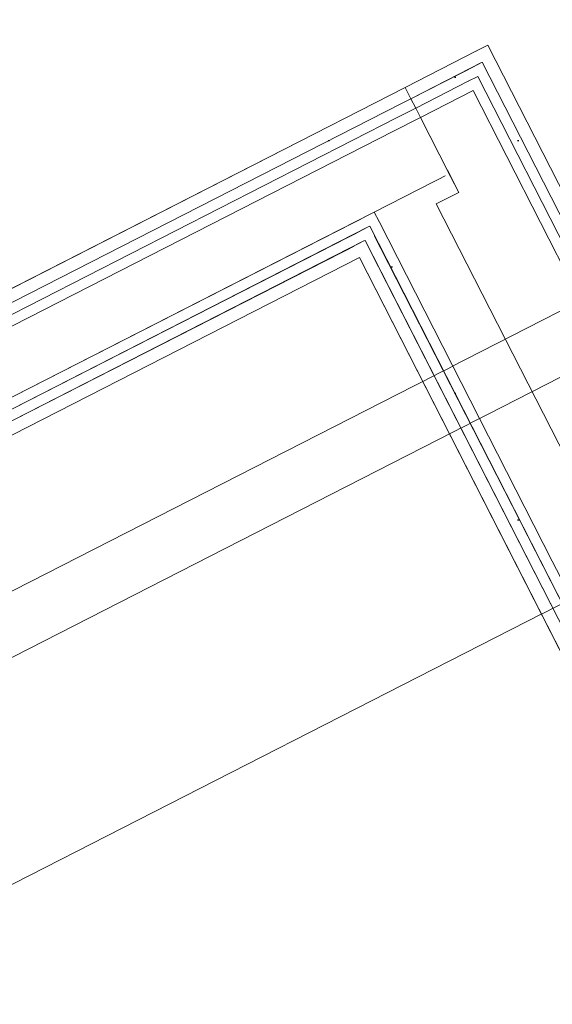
# Model space of a CAD drawing. Header units: metres. Extents: x 538891 to 1080079, y 6588829 to 13178720.
# Tile 701 of 1056: x 539914.058 to 539914.69, y 6589205.05 to 6589206.218. Entities that reach past the tile are written whole.
import ezdxf

# ---------------------------------------------------------------- set-up
doc = ezdxf.new("R2010")
doc.units = ezdxf.units.M
doc.header["$LTSCALE"] = 0.4
doc.header["$PDMODE"] = 1
doc.header["$PDSIZE"] = -2
for name, pattern in [('DASHED', [52.916667, 26.458333, -26.458333]), ('Hidden Line', [48.902778, 35.277778, -13.625]), ('Triple Dashed', [92.604163, 66.145831, -26.458332])]:
    doc.linetypes.add(name, pattern=pattern)
doc.layers.add('AR', color=7, linetype='Continuous')
pattern_1 = [(0, (0, 0), (0, 0.075), [1e-05, -0.07499])]

msp = doc.modelspace()

# ---------------------------------------------------------------- linework, layer by layer
at = {"layer": 'AR', "color": 9, "linetype": 'Continuous', "lineweight": 9, "true_color": 0xc9c5ab, "flags": 128}
for points in [[(539917.6844, 6589206.9468), (539914.9411, 6589205.5466), (539914.7184, 6589205.433), (539914.4616, 6589205.9362), (539912.8583, 6589205.1179), (539913.1152, 6589204.6147), (539912.7455, 6589204.426), (539912.4955, 6589204.9159), (539910.1797, 6589203.7339), (539910.4297, 6589203.244), (539909.2718, 6589202.653), (539903.6347, 6589213.6976), (539903.9019, 6589213.834), (539904.1519, 6589213.3441), (539907.1803, 6589214.8898), (539906.9302, 6589215.3797), (539909.6914, 6589216.7889), (539909.7005, 6589216.7711), (539912.0564, 6589217.9736)], [(539912.0564, 6589217.9736), (539909.313, 6589216.5734), (539909.4085, 6589216.3863), (539907.4178, 6589215.3703), (539912.6231, 6589205.1719), (539914.4267, 6589206.0924), (539914.6836, 6589205.5892), (539914.8706, 6589205.6847), (539914.932, 6589205.5644), (539917.6753, 6589206.9646)]]:
    msp.add_lwpolyline(points, dxfattribs=at)
at = {"layer": 'AR', "color": 7, "linetype": 'Continuous', "lineweight": 9, "flags": 128}
for points in [[(539917.6844, 6589206.9468), (539914.9411, 6589205.5466), (539914.7184, 6589205.433), (539914.4616, 6589205.9362), (539912.8583, 6589205.1179), (539913.1152, 6589204.6147), (539912.7455, 6589204.426), (539912.4955, 6589204.9159), (539910.1797, 6589203.7339), (539910.4297, 6589203.244), (539909.2718, 6589202.653), (539903.6347, 6589213.6976), (539903.9019, 6589213.834), (539904.1519, 6589213.3441), (539907.1803, 6589214.8898), (539906.9302, 6589215.3797), (539909.6914, 6589216.7889), (539909.7005, 6589216.7711), (539912.0564, 6589217.9736)], [(539912.0564, 6589217.9736), (539909.313, 6589216.5734), (539909.4085, 6589216.3863), (539907.4178, 6589215.3703), (539912.6231, 6589205.1719), (539914.4267, 6589206.0924), (539914.6836, 6589205.5892), (539914.8706, 6589205.6847), (539914.932, 6589205.5644), (539917.6753, 6589206.9646)]]:
    msp.add_lwpolyline(points, dxfattribs=at)

# ---------------------------------------------------------------- next in the draw order: wipeouts: each hides what was drawn before it
at = {"color": 255, "linetype": 'Continuous', "lineweight": 5}
for points in [[(539914.6072, 6589206.1677), (539914.6138, 6589206.1879), (539914.6004, 6589206.1811)], [(539914.5105, 6589206.1184), (539914.5226, 6589206.1245), (539914.5158, 6589206.1379)], [(539914.479, 6589205.99), (539914.4771, 6589205.9938), (539914.4756, 6589205.9883)], [(539914.4736, 6589205.9732), (539914.4722, 6589205.9758), (539914.4712, 6589205.972)], [(539914.4681, 6589205.9564), (539914.4674, 6589205.9578), (539914.4668, 6589205.9557)]]:
    msp.add_wipeout(points, dxfattribs=at).dxf.layer = 'AR'

# ---------------------------------------------------------------- next in the draw order: hatches: boundary and pattern name
at = {"layer": 'AR', "linetype": 'Continuous', "lineweight": 25, "true_color": 0x848484}
h = msp.add_hatch(dxfattribs=at)
h.set_pattern_fill('GYPSUM_0001', color=252, style=0, pattern_type=2)
h.set_pattern_definition(pattern_1)
h.paths.add_polyline_path([(539914.4736, 6589205.9732), (539914.4722, 6589205.9758), (539914.4712, 6589205.972)])
h = msp.add_hatch(dxfattribs=at)
h.set_pattern_fill('GYPSUM_0001', color=252, style=0, pattern_type=2)
h.set_pattern_definition(pattern_1)
h.paths.add_polyline_path([(539914.4681, 6589205.9564), (539914.4674, 6589205.9578), (539914.4668, 6589205.9557)])

# ---------------------------------------------------------------- next in the draw order: wipeouts: each hides what was drawn before it
at = {"color": 255, "linetype": 'Continuous', "lineweight": 5}
for points in [[(539914.5961, 6589206.1621), (539914.6018, 6589206.1509), (539914.6072, 6589206.1677)], [(539914.5283, 6589206.1134), (539914.5226, 6589206.1245), (539914.5105, 6589206.1184), (539914.5062, 6589206.1021)]]:
    msp.add_wipeout(points, dxfattribs=at).dxf.layer = 'AR'

# ---------------------------------------------------------------- next in the draw order: hatches: boundary and pattern name
at = {"layer": 'AR', "linetype": 'Continuous', "lineweight": 25, "true_color": 0x848484}
h = msp.add_hatch(dxfattribs=at)
h.set_pattern_fill('GYPSUM_0001', color=252, style=0, pattern_type=2)
h.set_pattern_definition(pattern_1)
h.paths.add_polyline_path([(539914.5961, 6589206.1621), (539914.6018, 6589206.1509), (539914.6072, 6589206.1677)])
h = msp.add_hatch(dxfattribs=at)
h.set_pattern_fill('GYPSUM_0001', color=252, style=0, pattern_type=2)
h.set_pattern_definition(pattern_1)
h.paths.add_polyline_path([(539914.5283, 6589206.1134), (539914.5226, 6589206.1245), (539914.5105, 6589206.1184), (539914.5062, 6589206.1021)])

# ---------------------------------------------------------------- next in the draw order: wipeouts: each hides what was drawn before it
at = {"color": 255, "linetype": 'Continuous', "lineweight": 5}
msp.add_wipeout([(539914.4616, 6589205.9362), (539914.4749, 6589205.943), (539914.4681, 6589205.9564), (539914.4668, 6589205.9557)], dxfattribs=at).dxf.layer = 'AR'

# ---------------------------------------------------------------- next in the draw order: wipeouts: each hides what was drawn before it
for points in [[(539914.5906, 6589206.1452), (539914.5963, 6589206.1341), (539914.6018, 6589206.1509)], [(539914.534, 6589206.1023), (539914.5283, 6589206.1134), (539914.5062, 6589206.1021), (539914.5018, 6589206.0859)], [(539914.4792, 6589205.9621), (539914.4736, 6589205.9732), (539914.4712, 6589205.972), (539914.4674, 6589205.9578), (539914.4681, 6589205.9564)], [(539914.4547, 6589205.9496), (539912.8515, 6589205.1313), (539912.8583, 6589205.1179), (539914.4616, 6589205.9362)]]:
    msp.add_wipeout(points, dxfattribs=at).dxf.layer = 'AR'

# ---------------------------------------------------------------- next in the draw order: hatches: boundary and pattern name
at = {"layer": 'AR', "linetype": 'Continuous', "lineweight": 25, "true_color": 0x848484}
h = msp.add_hatch(dxfattribs=at)
h.set_pattern_fill('GYPSUM_0001', color=252, style=0, pattern_type=2)
h.set_pattern_definition(pattern_1)
h.paths.add_polyline_path([(539914.5906, 6589206.1452), (539914.5963, 6589206.1341), (539914.6018, 6589206.1509)])
h = msp.add_hatch(dxfattribs=at)
h.set_pattern_fill('GYPSUM_0001', color=252, style=0, pattern_type=2)
h.set_pattern_definition(pattern_1)
h.paths.add_polyline_path([(539914.534, 6589206.1023), (539914.5283, 6589206.1134), (539914.5062, 6589206.1021), (539914.5018, 6589206.0859)])
h = msp.add_hatch(dxfattribs=at)
h.set_pattern_fill('GYPSUM_0001', color=252, style=0, pattern_type=2)
h.set_pattern_definition(pattern_1)
h.paths.add_polyline_path([(539914.4792, 6589205.9621), (539914.4736, 6589205.9732), (539914.4712, 6589205.972), (539914.4674, 6589205.9578), (539914.4681, 6589205.9564)])

# ---------------------------------------------------------------- next in the draw order: linework, layer by layer
at = {"layer": 'AR', "color": 7, "linetype": 'Continuous', "lineweight": 9}
msp.add_line((539914.5226, 6589206.1245), (539914.5283, 6589206.1134), dxfattribs=at)

# ---------------------------------------------------------------- next in the draw order: wipeouts: each hides what was drawn before it
at = {"color": 255, "linetype": 'Continuous', "lineweight": 5}
for points in [[(539914.4847, 6589205.9789), (539914.479, 6589205.99), (539914.4756, 6589205.9883), (539914.4722, 6589205.9758), (539914.4736, 6589205.9732)], [(539914.4616, 6589205.9362), (539914.4668, 6589205.9557), (539914.4547, 6589205.9496)]]:
    msp.add_wipeout(points, dxfattribs=at).dxf.layer = 'AR'

# ---------------------------------------------------------------- next in the draw order: hatches: boundary and pattern name
at = {"layer": 'AR', "linetype": 'Continuous', "lineweight": 25, "true_color": 0x848484}
h = msp.add_hatch(dxfattribs=at)
h.set_pattern_fill('GYPSUM_0001', color=252, style=0, pattern_type=2)
h.set_pattern_definition(pattern_1)
h.paths.add_polyline_path([(539914.4847, 6589205.9789), (539914.479, 6589205.99), (539914.4756, 6589205.9883), (539914.4722, 6589205.9758), (539914.4736, 6589205.9732)])

# ---------------------------------------------------------------- next in the draw order: wipeouts: each hides what was drawn before it
at = {"color": 255, "linetype": 'Continuous', "lineweight": 5}
for points in [[(539914.5681, 6589206.0355), (539914.534, 6589206.1023), (539914.5018, 6589206.0859), (539914.4771, 6589205.9938), (539914.479, 6589205.99)], [(539914.4624, 6589205.9675), (539912.8325, 6589205.1356), (539912.8381, 6589205.1244), (539914.4668, 6589205.9557), (539914.4674, 6589205.9578)]]:
    msp.add_wipeout(points, dxfattribs=at).dxf.layer = 'AR'

# ---------------------------------------------------------------- next in the draw order: hatches: boundary and pattern name
at = {"layer": 'AR', "linetype": 'Continuous', "lineweight": 25, "true_color": 0x848484}
h = msp.add_hatch(dxfattribs=at)
h.set_pattern_fill('GYPSUM_0001', color=252, style=0, pattern_type=2)
h.set_pattern_definition(pattern_1)
h.paths.add_polyline_path([(539914.4624, 6589205.9675), (539912.8325, 6589205.1356), (539912.8381, 6589205.1244), (539914.4668, 6589205.9557), (539914.4674, 6589205.9578)])

# ---------------------------------------------------------------- next in the draw order: linework, layer by layer
at = {"layer": 'AR', "color": 7, "linetype": 'Continuous', "lineweight": 9}
for p, q in [((539914.5283, 6589206.1134), (539914.534, 6589206.1023)), ((539914.534, 6589206.1023), (539914.5681, 6589206.0355))]:
    msp.add_line(p, q, dxfattribs=at)

# ---------------------------------------------------------------- next in the draw order: wipeouts: each hides what was drawn before it
at = {"color": 255, "linetype": 'Continuous', "lineweight": 5}
msp.add_wipeout([(539914.4674, 6589205.9578), (539914.4712, 6589205.972), (539914.4624, 6589205.9675)], dxfattribs=at).dxf.layer = 'AR'

# ---------------------------------------------------------------- next in the draw order: hatches: boundary and pattern name
at = {"layer": 'AR', "linetype": 'Continuous', "lineweight": 25, "true_color": 0x848484}
h = msp.add_hatch(dxfattribs=at)
h.set_pattern_fill('GYPSUM_0001', color=252, style=0, pattern_type=2)
h.set_pattern_definition(pattern_1)
h.paths.add_polyline_path([(539914.4674, 6589205.9578), (539914.4712, 6589205.972), (539914.4624, 6589205.9675)])

# ---------------------------------------------------------------- next in the draw order: wipeouts: each hides what was drawn before it
at = {"color": 255, "linetype": 'Continuous', "lineweight": 5}
msp.add_wipeout([(539914.4679, 6589205.9843), (539912.8156, 6589205.141), (539912.8213, 6589205.1299), (539914.4712, 6589205.972), (539914.4722, 6589205.9758)], dxfattribs=at).dxf.layer = 'AR'

# ---------------------------------------------------------------- next in the draw order: hatches: boundary and pattern name
at = {"layer": 'AR', "linetype": 'Continuous', "lineweight": 25, "true_color": 0x848484}
h = msp.add_hatch(dxfattribs=at)
h.set_pattern_fill('GYPSUM_0001', color=252, style=0, pattern_type=2)
h.set_pattern_definition(pattern_1)
h.paths.add_polyline_path([(539914.4679, 6589205.9843), (539912.8156, 6589205.141), (539912.8213, 6589205.1299), (539914.4712, 6589205.972), (539914.4722, 6589205.9758)])

# ---------------------------------------------------------------- next in the draw order: wipeouts: each hides what was drawn before it
at = {"color": 255, "linetype": 'Continuous', "lineweight": 5}
msp.add_wipeout([(539914.4722, 6589205.9758), (539914.4756, 6589205.9883), (539914.4679, 6589205.9843)], dxfattribs=at).dxf.layer = 'AR'

# ---------------------------------------------------------------- next in the draw order: hatches: boundary and pattern name
at = {"layer": 'AR', "linetype": 'Continuous', "lineweight": 25, "true_color": 0x848484}
h = msp.add_hatch(dxfattribs=at)
h.set_pattern_fill('GYPSUM_0001', color=252, style=0, pattern_type=2)
h.set_pattern_definition(pattern_1)
h.paths.add_polyline_path([(539914.4722, 6589205.9758), (539914.4756, 6589205.9883), (539914.4679, 6589205.9843)])

# ---------------------------------------------------------------- next in the draw order: wipeouts: each hides what was drawn before it
at = {"color": 255, "linetype": 'Continuous', "lineweight": 5}
msp.add_wipeout([(539914.5158, 6589206.1379), (539912.6231, 6589205.1719), (539912.6299, 6589205.1585), (539914.5105, 6589206.1184)], dxfattribs=at).dxf.layer = 'AR'

# ---------------------------------------------------------------- next in the draw order: linework, layer by layer
at = {"layer": 'AR', "color": 7, "linetype": 'Continuous', "lineweight": 9}
msp.add_line((539914.5158, 6589206.1379), (539914.5226, 6589206.1245), dxfattribs=at)

# ---------------------------------------------------------------- next in the draw order: wipeouts: each hides what was drawn before it
at = {"color": 255, "linetype": 'Continuous', "lineweight": 5}
msp.add_wipeout([(539914.5105, 6589206.1184), (539912.6299, 6589205.1585), (539912.6356, 6589205.1474), (539914.5062, 6589206.1021)], dxfattribs=at).dxf.layer = 'AR'

# ---------------------------------------------------------------- next in the draw order: hatches: boundary and pattern name
at = {"layer": 'AR', "linetype": 'Continuous', "lineweight": 25, "true_color": 0x848484}
h = msp.add_hatch(dxfattribs=at)
h.set_pattern_fill('GYPSUM_0001', color=252, style=0, pattern_type=2)
h.set_pattern_definition(pattern_1)
h.paths.add_polyline_path([(539914.5105, 6589206.1184), (539912.6299, 6589205.1585), (539912.6356, 6589205.1474), (539914.5062, 6589206.1021)])

# ---------------------------------------------------------------- next in the draw order: linework, layer by layer
at = {"layer": 'AR', "color": 7, "linetype": 'Continuous', "lineweight": 9}
msp.add_line((539914.5226, 6589206.1245), (539914.5105, 6589206.1184), dxfattribs=at)

# ---------------------------------------------------------------- next in the draw order: wipeouts: each hides what was drawn before it
at = {"color": 255, "linetype": 'Continuous', "lineweight": 5}
msp.add_wipeout([(539914.5062, 6589206.1021), (539912.6356, 6589205.1474), (539912.6413, 6589205.1362), (539914.5018, 6589206.0859)], dxfattribs=at).dxf.layer = 'AR'

# ---------------------------------------------------------------- next in the draw order: hatches: boundary and pattern name
at = {"layer": 'AR', "linetype": 'Continuous', "lineweight": 25, "true_color": 0x848484}
h = msp.add_hatch(dxfattribs=at)
h.set_pattern_fill('GYPSUM_0001', color=252, style=0, pattern_type=2)
h.set_pattern_definition(pattern_1)
h.paths.add_polyline_path([(539914.5062, 6589206.1021), (539912.6356, 6589205.1474), (539912.6413, 6589205.1362), (539914.5018, 6589206.0859)])

# ---------------------------------------------------------------- next in the draw order: linework, layer by layer
at = {"layer": 'AR', "color": 7, "linetype": 'Continuous', "lineweight": 9}
msp.add_line((539914.5283, 6589206.1134), (539914.5062, 6589206.1021), dxfattribs=at)

# ---------------------------------------------------------------- next in the draw order: wipeouts: each hides what was drawn before it
at = {"color": 255, "linetype": 'Continuous', "lineweight": 5}
msp.add_wipeout([(539912.6754, 6589205.0694), (539914.4756, 6589205.9883), (539914.5018, 6589206.0859), (539912.6413, 6589205.1362)], dxfattribs=at).dxf.layer = 'AR'

# ---------------------------------------------------------------- next in the draw order: linework, layer by layer
at = {"layer": 'AR', "color": 7, "linetype": 'Continuous', "lineweight": 9}
for p, q in [((539914.5158, 6589206.1379), (539912.6231, 6589205.1719)), ((539914.5105, 6589206.1184), (539912.6299, 6589205.1585)), ((539914.5105, 6589206.1184), (539912.6299, 6589205.1585)), ((539914.5062, 6589206.1021), (539912.6356, 6589205.1474)), ((539914.534, 6589206.1023), (539914.5018, 6589206.0859)), ((539914.5018, 6589206.0859), (539912.6413, 6589205.1362)), ((539914.5681, 6589206.0355), (539914.479, 6589205.99)), ((539914.479, 6589205.99), (539914.4756, 6589205.9883)), ((539914.4847, 6589205.9789), (539914.479, 6589205.99)), ((539912.8045, 6589205.1354), (539914.4756, 6589205.9883)), ((539912.8213, 6589205.1299), (539914.4712, 6589205.972)), ((539914.4736, 6589205.9732), (539914.4712, 6589205.972)), ((539912.8381, 6589205.1244), (539914.4668, 6589205.9557)), ((539912.8381, 6589205.1244), (539914.4668, 6589205.9557)), ((539914.4681, 6589205.9564), (539914.4668, 6589205.9557)), ((539914.4749, 6589205.943), (539914.4681, 6589205.9564)), ((539912.8583, 6589205.1179), (539914.4616, 6589205.9362))]:
    msp.add_line(p, q, dxfattribs=at)
at = {"layer": 'AR', "color": 7, "linetype": 'Continuous', "lineweight": 5}
msp.add_point((539914.4681, 6589205.9564), dxfattribs=at)

# ---------------------------------------------------------------- next in the draw order: wipeouts: each hides what was drawn before it
at = {"color": 255, "linetype": 'Continuous', "lineweight": 5}
msp.add_wipeout([(539914.725, 6589205.4531), (539914.4749, 6589205.943), (539914.4616, 6589205.9362), (539914.7116, 6589205.4463)], dxfattribs=at).dxf.layer = 'AR'

# ---------------------------------------------------------------- next in the draw order: wipeouts: each hides what was drawn before it
msp.add_wipeout([(539914.7304, 6589205.47), (539914.4792, 6589205.9621), (539914.4681, 6589205.9564), (539914.7193, 6589205.4643)], dxfattribs=at).dxf.layer = 'AR'

# ---------------------------------------------------------------- next in the draw order: hatches: boundary and pattern name
at = {"layer": 'AR', "linetype": 'Continuous', "lineweight": 25, "true_color": 0x848484}
h = msp.add_hatch(dxfattribs=at)
h.set_pattern_fill('GYPSUM_0001', color=252, style=0, pattern_type=2)
h.set_pattern_definition(pattern_1)
h.paths.add_polyline_path([(539914.7304, 6589205.47), (539914.4792, 6589205.9621), (539914.4681, 6589205.9564), (539914.7193, 6589205.4643)])

# ---------------------------------------------------------------- next in the draw order: wipeouts: each hides what was drawn before it
at = {"color": 255, "linetype": 'Continuous', "lineweight": 5}
msp.add_wipeout([(539914.7359, 6589205.4868), (539914.4847, 6589205.9789), (539914.4736, 6589205.9732), (539914.7247, 6589205.4811)], dxfattribs=at).dxf.layer = 'AR'

# ---------------------------------------------------------------- next in the draw order: hatches: boundary and pattern name
at = {"layer": 'AR', "linetype": 'Continuous', "lineweight": 25, "true_color": 0x848484}
h = msp.add_hatch(dxfattribs=at)
h.set_pattern_fill('GYPSUM_0001', color=252, style=0, pattern_type=2)
h.set_pattern_definition(pattern_1)
h.paths.add_polyline_path([(539914.7359, 6589205.4868), (539914.4847, 6589205.9789), (539914.4736, 6589205.9732), (539914.7247, 6589205.4811)])

# ---------------------------------------------------------------- next in the draw order: wipeouts: each hides what was drawn before it
at = {"color": 255, "linetype": 'Continuous', "lineweight": 5}
msp.add_wipeout([(539914.7795, 6589205.6213), (539914.5681, 6589206.0355), (539914.479, 6589205.99), (539914.6904, 6589205.5758)], dxfattribs=at).dxf.layer = 'AR'

# ---------------------------------------------------------------- next in the draw order: linework, layer by layer
at = {"layer": 'AR', "color": 7, "linetype": 'Continuous', "lineweight": 9}
for p, q in [((539914.5681, 6589206.0355), (539914.479, 6589205.99)), ((539914.7704, 6589205.6391), (539914.5681, 6589206.0355)), ((539914.4847, 6589205.9789), (539914.479, 6589205.99)), ((539914.4749, 6589205.943), (539914.4681, 6589205.9564))]:
    msp.add_line(p, q, dxfattribs=at)

# ---------------------------------------------------------------- next in the draw order: wipeouts: each hides what was drawn before it
at = {"color": 255, "linetype": 'Continuous', "lineweight": 5}
msp.add_wipeout([(539914.6904, 6589205.5758), (539914.7359, 6589205.4868), (539914.7795, 6589205.6213)], dxfattribs=at).dxf.layer = 'AR'

# ---------------------------------------------------------------- next in the draw order: linework, layer by layer
at = {"layer": 'AR', "color": 7, "linetype": 'Continuous', "lineweight": 9}
for p, q in [((539914.4847, 6589205.9789), (539914.6904, 6589205.5758)), ((539914.4736, 6589205.9732), (539914.7247, 6589205.4811)), ((539914.4681, 6589205.9564), (539914.7193, 6589205.4643)), ((539914.4616, 6589205.9362), (539914.7184, 6589205.433)), ((539914.4749, 6589205.943), (539914.725, 6589205.4531)), ((539914.6904, 6589205.5758), (539914.7359, 6589205.4868))]:
    msp.add_line(p, q, dxfattribs=at)

# ---------------------------------------------------------------- next in the draw order: wipeouts: each hides what was drawn before it
at = {"color": 255, "linetype": 'Continuous', "lineweight": 5}
msp.add_wipeout([(539914.8502, 6589205.7248), (539914.6138, 6589206.1879), (539914.6072, 6589206.1677), (539914.8368, 6589205.7179)], dxfattribs=at).dxf.layer = 'AR'

# ---------------------------------------------------------------- next in the draw order: linework, layer by layer
at = {"layer": 'AR', "color": 7, "linetype": 'Continuous', "lineweight": 9}
msp.add_line((539914.6138, 6589206.1879), (539914.6004, 6589206.1811), dxfattribs=at)

# ---------------------------------------------------------------- next in the draw order: wipeouts: each hides what was drawn before it
at = {"color": 255, "linetype": 'Continuous', "lineweight": 5}
msp.add_wipeout([(539914.8368, 6589205.7179), (539914.6072, 6589206.1677), (539914.6018, 6589206.1509), (539914.8257, 6589205.7123)], dxfattribs=at).dxf.layer = 'AR'

# ---------------------------------------------------------------- next in the draw order: hatches: boundary and pattern name
at = {"layer": 'AR', "linetype": 'Continuous', "lineweight": 25, "true_color": 0x848484}
h = msp.add_hatch(dxfattribs=at)
h.set_pattern_fill('GYPSUM_0001', color=252, style=0, pattern_type=2)
h.set_pattern_definition(pattern_1)
h.paths.add_polyline_path([(539914.8368, 6589205.7179), (539914.6072, 6589206.1677), (539914.6018, 6589206.1509), (539914.8257, 6589205.7123)])

# ---------------------------------------------------------------- next in the draw order: linework, layer by layer
at = {"layer": 'AR', "color": 7, "linetype": 'Continuous', "lineweight": 9}
msp.add_line((539914.6072, 6589206.1677), (539914.5961, 6589206.1621), dxfattribs=at)

# ---------------------------------------------------------------- next in the draw order: wipeouts: each hides what was drawn before it
at = {"color": 255, "linetype": 'Continuous', "lineweight": 5}
msp.add_wipeout([(539914.8257, 6589205.7123), (539914.6018, 6589206.1509), (539914.5963, 6589206.1341), (539914.8145, 6589205.7066)], dxfattribs=at).dxf.layer = 'AR'

# ---------------------------------------------------------------- next in the draw order: hatches: boundary and pattern name
at = {"layer": 'AR', "linetype": 'Continuous', "lineweight": 25, "true_color": 0x848484}
h = msp.add_hatch(dxfattribs=at)
h.set_pattern_fill('GYPSUM_0001', color=252, style=0, pattern_type=2)
h.set_pattern_definition(pattern_1)
h.paths.add_polyline_path([(539914.8257, 6589205.7123), (539914.6018, 6589206.1509), (539914.5963, 6589206.1341), (539914.8145, 6589205.7066)])

# ---------------------------------------------------------------- next in the draw order: wipeouts: each hides what was drawn before it
at = {"color": 255, "linetype": 'Continuous', "lineweight": 5}
msp.add_wipeout([(539914.8145, 6589205.7066), (539914.5963, 6589206.1341), (539914.5527, 6589205.9996), (539914.7255, 6589205.6611)], dxfattribs=at).dxf.layer = 'AR'

# ---------------------------------------------------------------- next in the draw order: linework, layer by layer
at = {"layer": 'AR', "color": 7, "linetype": 'Continuous', "lineweight": 9}
for p, q in [((539914.8502, 6589205.7248), (539914.6138, 6589206.1879)), ((539914.8368, 6589205.7179), (539914.6072, 6589206.1677)), ((539914.8368, 6589205.7179), (539914.6072, 6589206.1677)), ((539914.8257, 6589205.7123), (539914.6018, 6589206.1509)), ((539914.8145, 6589205.7066), (539914.5963, 6589206.1341)), ((539914.5527, 6589205.9996), (539914.7255, 6589205.6611))]:
    msp.add_line(p, q, dxfattribs=at)

# ---------------------------------------------------------------- next in the draw order: wipeouts: each hides what was drawn before it
at = {"color": 255, "linetype": 'Continuous', "lineweight": 5}
for points in [[(539914.6004, 6589206.1811), (539914.5158, 6589206.1379), (539914.5226, 6589206.1245), (539914.6072, 6589206.1677)], [(539914.5658, 6589206.0399), (539914.5527, 6589205.9996), (539914.5794, 6589206.0132)]]:
    msp.add_wipeout(points, dxfattribs=at).dxf.layer = 'AR'

# ---------------------------------------------------------------- next in the draw order: linework, layer by layer
at = {"layer": 'AR', "color": 7, "linetype": 'Continuous', "lineweight": 9}
msp.add_line((539914.5794, 6589206.0132), (539914.5527, 6589205.9996), dxfattribs=at)

# ---------------------------------------------------------------- next in the draw order: wipeouts: each hides what was drawn before it
at = {"color": 255, "linetype": 'Continuous', "lineweight": 5}
msp.add_wipeout([(539914.5226, 6589206.1245), (539914.5283, 6589206.1134), (539914.6018, 6589206.1509), (539914.5961, 6589206.1621)], dxfattribs=at).dxf.layer = 'AR'

# ---------------------------------------------------------------- next in the draw order: hatches: boundary and pattern name
at = {"layer": 'AR', "linetype": 'Continuous', "lineweight": 25, "true_color": 0x848484}
h = msp.add_hatch(dxfattribs=at)
h.set_pattern_fill('GYPSUM_0001', color=252, style=0, pattern_type=2)
h.set_pattern_definition(pattern_1)
h.paths.add_polyline_path([(539914.5226, 6589206.1245), (539914.5283, 6589206.1134), (539914.6018, 6589206.1509), (539914.5961, 6589206.1621)])

# ---------------------------------------------------------------- next in the draw order: linework, layer by layer
at = {"layer": 'AR', "color": 7, "linetype": 'Continuous', "lineweight": 9}
msp.add_line((539914.6072, 6589206.1677), (539914.5961, 6589206.1621), dxfattribs=at)

# ---------------------------------------------------------------- next in the draw order: wipeouts: each hides what was drawn before it
at = {"color": 255, "linetype": 'Continuous', "lineweight": 5}
msp.add_wipeout([(539914.5283, 6589206.1134), (539914.534, 6589206.1023), (539914.5963, 6589206.1341), (539914.5906, 6589206.1452)], dxfattribs=at).dxf.layer = 'AR'

# ---------------------------------------------------------------- next in the draw order: hatches: boundary and pattern name
at = {"layer": 'AR', "linetype": 'Continuous', "lineweight": 25, "true_color": 0x848484}
h = msp.add_hatch(dxfattribs=at)
h.set_pattern_fill('GYPSUM_0001', color=252, style=0, pattern_type=2)
h.set_pattern_definition(pattern_1)
h.paths.add_polyline_path([(539914.5283, 6589206.1134), (539914.534, 6589206.1023), (539914.5963, 6589206.1341), (539914.5906, 6589206.1452)])

# ---------------------------------------------------------------- next in the draw order: linework, layer by layer
at = {"layer": 'AR', "color": 7, "linetype": 'Continuous', "lineweight": 9}
for p, q in [((539914.6018, 6589206.1509), (539914.5906, 6589206.1452)), ((539914.5158, 6589206.1379), (539914.5226, 6589206.1245))]:
    msp.add_line(p, q, dxfattribs=at)

# ---------------------------------------------------------------- next in the draw order: wipeouts: each hides what was drawn before it
at = {"color": 255, "linetype": 'Continuous', "lineweight": 5}
msp.add_wipeout([(539914.5658, 6589206.0399), (539914.5963, 6589206.1341), (539914.534, 6589206.1023)], dxfattribs=at).dxf.layer = 'AR'

# ---------------------------------------------------------------- next in the draw order: linework, layer by layer
at = {"layer": 'AR', "color": 251, "linetype": 'Triple Dashed', "lineweight": 9, "true_color": 0x575757}
msp.add_line((539875.4636, 6589185.8463), (539955.9275, 6589226.9152), dxfattribs=at)
at = {"layer": 'AR', "color": 8, "linetype": 'DASHED', "lineweight": 25, "true_color": 0x808080}
msp.add_line((539909.4017, 6589216.3997), (539914.8365, 6589205.7515), dxfattribs=at)
at = {"layer": 'AR', "color": 7, "linetype": 'Hidden Line', "lineweight": 9}
for p, q in [((539912.787, 6589204.8177), (539917.5878, 6589207.268)), ((539912.8961, 6589204.6039), (539917.6969, 6589207.0543))]:
    msp.add_line(p, q, dxfattribs=at)
at = {"layer": 'AR', "color": 7, "linetype": 'Continuous', "lineweight": 9}
for p, q in [((539914.6004, 6589206.1811), (539914.5158, 6589206.1379)), ((539914.6072, 6589206.1677), (539914.5226, 6589206.1245)), ((539914.5961, 6589206.1621), (539914.5226, 6589206.1245)), ((539914.5906, 6589206.1452), (539914.5283, 6589206.1134)), ((539914.5963, 6589206.1341), (539914.534, 6589206.1023)), ((539914.5226, 6589206.1245), (539914.5283, 6589206.1134)), ((539914.5283, 6589206.1134), (539914.534, 6589206.1023)), ((539914.534, 6589206.1023), (539914.5794, 6589206.0132))]:
    msp.add_line(p, q, dxfattribs=at)

doc.saveas('drawing.dxf')
